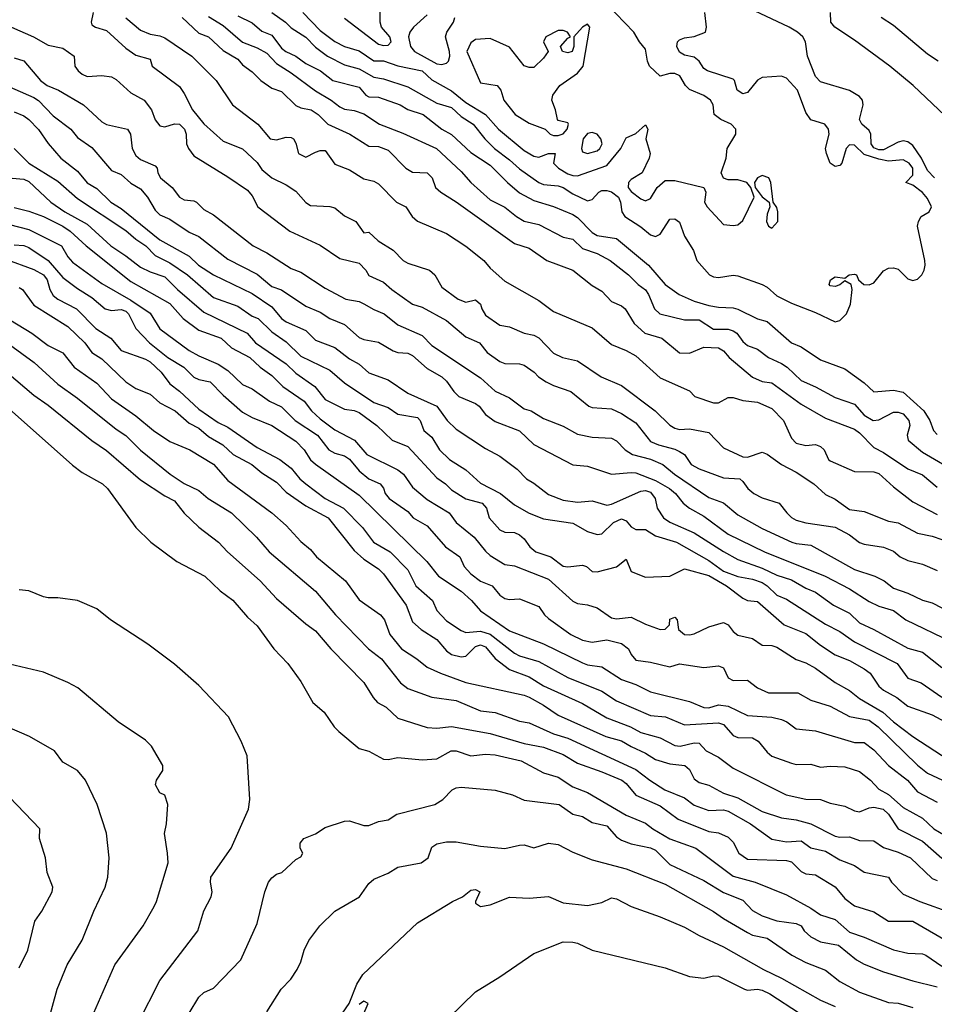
# Model space of a CAD drawing. Header units: metres. Extents: x -46681 to -43747, y -240911 to -237677.
# Tile 504 of 656: x -46287 to -46193, y -239251 to -239149. Entities that reach past the tile are written whole.
import ezdxf

# ---------------------------------------------------------------- set-up
doc = ezdxf.new("R2010")
doc.units = ezdxf.units.M
doc.layers.add('CONTOUR_INDEX', color=1, linetype='Continuous')
doc.layers.add('CONTOUR_INTER', color=3, linetype='Continuous')

msp = doc.modelspace()

# ---------------------------------------------------------------- linework, layer by layer
at = {"layer": 'CONTOUR_INDEX'}
for points, elevation in [([(-46257.89, -239148.52), (-46256.1, -239150.38), (-46254.6, -239151.51), (-46253.6, -239152.02), (-46252.1, -239152.47), (-46250.6, -239153.47), (-46249.6, -239153.5), (-46248.1, -239154), (-46245.6, -239154.52), (-46244.6, -239155.43), (-46242.6, -239156.57), (-46241.1, -239157.76), (-46239.1, -239159.02), (-46237.75, -239160.52), (-46235.1, -239162.71), (-46234.1, -239163.3), (-46233.6, -239163.4), (-46232.6, -239163.02), (-46231.9, -239163.02), (-46232.1, -239164.02), (-46231.58, -239164.52), (-46230.6, -239165.1), (-46230.1, -239165.3), (-46229.6, -239165.31), (-46226.6, -239164.27), (-46225.14, -239162.52), (-46224.6, -239161.41), (-46223.6, -239160.95), (-46222.6, -239160.09), (-46222.39, -239160.52), (-46222.58, -239161.52), (-46222.12, -239163.02), (-46222.24, -239163.52), (-46222.95, -239165.02), (-46224.1, -239165.7), (-46224.37, -239166.02), (-46224.39, -239166.52), (-46224.1, -239166.95), (-46223.1, -239167.68), (-46222.6, -239167.88), (-46222.1, -239167.65), (-46221.42, -239166.52), (-46220.6, -239165.79), (-46219.6, -239165.79), (-46216.6, -239166.51), (-46216.39, -239167.02), (-46216.53, -239168.02), (-46216.28, -239168.52), (-46214.6, -239170.34), (-46213.6, -239170.43), (-46213.1, -239170.35), (-46212.6, -239169.92), (-46211.43, -239167.52), (-46211.78, -239166.52), (-46212.18, -239166.02), (-46213.1, -239165.72), (-46214.1, -239165.73), (-46214.6, -239165.57), (-46214.82, -239165.02), (-46214.32, -239163.52), (-46214.22, -239162.52), (-46213.31, -239161.02), (-46213.33, -239160.52), (-46213.8, -239160.02), (-46214.87, -239159.52), (-46215.55, -239159.02), (-46215.66, -239158.02), (-46215.91, -239157.52), (-46216.6, -239157.07), (-46218.1, -239156.42), (-46218.49, -239156.02), (-46219.09, -239155.02), (-46219.6, -239154.8), (-46220.1, -239154.78), (-46221.1, -239155.05), (-46222.21, -239154.02), (-46222.41, -239153.52), (-46222.6, -239152.3), (-46223.23, -239151.52), (-46223.82, -239150.52), (-46226.6, -239147.65)], 85), ([(-46276.1, -239149.07), (-46274.6, -239150.33), (-46273.6, -239150.74), (-46272.6, -239150.92), (-46272.1, -239151.13), (-46269.31, -239153.02), (-46266.8, -239155.52), (-46265.15, -239158.02), (-46262.53, -239160.02), (-46261.24, -239161.52), (-46260.6, -239161.63), (-46259.6, -239161.34), (-46259.1, -239161.39), (-46258.86, -239161.52), (-46258.6, -239161.97), (-46258.35, -239163.02), (-46257.6, -239163.41), (-46256.6, -239162.89), (-46256.1, -239162.72), (-46255.6, -239162.73), (-46254.6, -239164.13), (-46253.1, -239164.71), (-46251.6, -239165.63), (-46250.6, -239165.87), (-46250.1, -239166.16), (-46248.24, -239168.02), (-46247.3, -239168.52), (-46246.63, -239169.52), (-46246.1, -239170), (-46243.1, -239171.25), (-46241.1, -239172.57), (-46239.25, -239174.02), (-46238.6, -239174.82), (-46237.1, -239176.15), (-46233.6, -239178.17), (-46232.1, -239179.28), (-46228.1, -239180.98), (-46226.1, -239182.68), (-46224.6, -239183.29), (-46223.6, -239183.85), (-46221.1, -239186.13), (-46218.1, -239187.44), (-46217.54, -239188.02), (-46215.6, -239188.67), (-46215.1, -239188.69), (-46214.1, -239188.15), (-46213.6, -239188.13), (-46212.6, -239188.45), (-46211.1, -239188.63), (-46209.6, -239189.26), (-46208.42, -239190.52), (-46207.6, -239192.31), (-46207.1, -239192.85), (-46206.1, -239193.09), (-46205.1, -239192.98), (-46204.6, -239193.19), (-46204.21, -239193.52), (-46203.78, -239194.52), (-46203.6, -239194.66), (-46201.1, -239195.75), (-46199.1, -239195.79), (-46198.6, -239195.96), (-46197.1, -239197.34), (-46195.1, -239198.88), (-46192.6, -239200.17)], 90), ([(-46287.6, -239158.73), (-46286.6, -239159.16), (-46286.09, -239159.52), (-46285.1, -239160.57), (-46284.1, -239162.01), (-46282.81, -239163.52), (-46281.1, -239164.83), (-46280.1, -239166.06), (-46279.1, -239166.63), (-46277.67, -239168.02), (-46276.6, -239168.7), (-46272.6, -239171.9), (-46269.6, -239173.6), (-46268.62, -239174.52), (-46267.09, -239175.52), (-46263.1, -239177.45), (-46261.1, -239178.8), (-46260.1, -239180), (-46259.6, -239180.34), (-46257.6, -239181.23), (-46256.6, -239182.23), (-46254.6, -239183), (-46253.1, -239184.15), (-46252.1, -239184.69), (-46251.1, -239185.6), (-46249.1, -239186.33), (-46247.1, -239187.68), (-46244.1, -239189.02), (-46243.03, -239190.52), (-46242.1, -239191.39), (-46239.1, -239193.38), (-46237.6, -239194.19), (-46235.82, -239195.52), (-46234.87, -239196.52), (-46234.1, -239196.97), (-46232.6, -239198.13), (-46231.1, -239198.72), (-46229.6, -239198.91), (-46228.1, -239198.76), (-46226.6, -239199.23), (-46226.1, -239199.12), (-46223.1, -239197.77), (-46222.6, -239197.72), (-46222.1, -239197.88), (-46221.61, -239198.52), (-46221.4, -239199.52), (-46220.78, -239200.52), (-46220.1, -239200.97), (-46217.6, -239202.07), (-46214.6, -239203.98), (-46213.1, -239204.8), (-46210.6, -239205.72), (-46209.1, -239206.43), (-46207.6, -239206.92), (-46206.1, -239207.77), (-46205.1, -239208.17), (-46203.26, -239209.52), (-46201.6, -239210.33), (-46200.6, -239211.33), (-46199.1, -239212), (-46195.6, -239213.92), (-46194.1, -239214.36), (-46192.1, -239215.94)], 95), ([(-46210.6, -239165.28), (-46211.09, -239165.52), (-46211.39, -239166.02), (-46211.31, -239166.52), (-46210.6, -239167.49), (-46209.87, -239168.02), (-46209.82, -239168.52), (-46210.1, -239169.27), (-46210.16, -239170.02), (-46209.96, -239170.52), (-46209.6, -239170.72), (-46209, -239170.02), (-46208.99, -239169.02), (-46209.1, -239168.57), (-46209.49, -239168.02), (-46209.72, -239166.02), (-46209.93, -239165.52), (-46210.6, -239165.28)], 85), ([(-46287.6, -239172.44), (-46286.6, -239172.48), (-46286.1, -239172.7), (-46284.12, -239174.02), (-46282.6, -239175.77), (-46281.1, -239176.91), (-46279.6, -239177.84), (-46278.23, -239179.02), (-46277.6, -239179.18), (-46276.6, -239179.09), (-46276.1, -239179.25), (-46275.83, -239179.52), (-46275.1, -239181.05), (-46273.69, -239182.52), (-46271.8, -239184.02), (-46270.15, -239185.02), (-46269.1, -239186.05), (-46268.6, -239186.29), (-46267.43, -239186.52), (-46266.1, -239187.91), (-46264.1, -239189.64), (-46263.1, -239190.2), (-46261.1, -239191.02), (-46258.6, -239192.63), (-46257.76, -239193.52), (-46257.1, -239194.56), (-46256.6, -239195), (-46252.1, -239198.19), (-46245.14, -239205.02), (-46243.93, -239206.52), (-46241.6, -239208.08), (-46240.54, -239209.02), (-46239.6, -239210.09), (-46236.6, -239212.15), (-46233.1, -239213.48), (-46229.1, -239215.46), (-46228.6, -239215.65), (-46227.1, -239215.86), (-46225.1, -239217.17), (-46223.6, -239217.69), (-46222.1, -239218.42), (-46218.1, -239219.42), (-46216.6, -239220.06), (-46216.1, -239220.07), (-46215.1, -239219.78), (-46214.1, -239219.89), (-46212.1, -239220.88), (-46209.6, -239221.05), (-46208.6, -239221.28), (-46208.05, -239221.52), (-46207.1, -239222.23), (-46205.1, -239222.45), (-46201.1, -239223.65), (-46200.1, -239223.65), (-46199.1, -239224.39), (-46197.59, -239226.02), (-46195.64, -239227.52), (-46194.6, -239228.74), (-46192.6, -239229.78)], 100), ([(-46288.36, -239185.52), (-46285.6, -239187.91), (-46284.1, -239188.94), (-46279.6, -239192.56), (-46278.1, -239193.58), (-46274.6, -239196.62), (-46272.1, -239198.25), (-46271.1, -239198.77), (-46270.1, -239200.04), (-46268.6, -239201.48), (-46266.57, -239203.02), (-46265.64, -239204.02), (-46262.27, -239207.02), (-46260.6, -239208.83), (-46257.6, -239211.43), (-46256.6, -239212.14), (-46255.02, -239214.02), (-46251.6, -239217.46), (-46250.64, -239219.02), (-46250.19, -239219.52), (-46249.31, -239220.02), (-46248.1, -239221.14), (-46245.1, -239222.09), (-46244.1, -239222.16), (-46242.6, -239221.99), (-46238.6, -239222.73), (-46235.1, -239223.75), (-46233.1, -239224.14), (-46231.1, -239224.88), (-46229.6, -239225.79), (-46227.1, -239226.65), (-46225.06, -239227.52), (-46224.6, -239227.85), (-46223.6, -239229.06), (-46221.1, -239230.17), (-46219.27, -239231.52), (-46216.1, -239232.79), (-46215.1, -239232.95), (-46214.1, -239233.39), (-46213.6, -239233.91), (-46213.02, -239235.02), (-46212.1, -239235.64), (-46208.1, -239235.79), (-46207.6, -239235.93), (-46206.6, -239236.93), (-46206.1, -239237.16), (-46205.1, -239237.28), (-46203.1, -239238.51), (-46202.1, -239239.71), (-46201.1, -239240.47), (-46199.1, -239241.08), (-46197.6, -239242.05), (-46195.08, -239242.02), (-46191.66, -239244.02)], 105), ([(-46279.65, -239252.02), (-46277.24, -239246.52), (-46274.32, -239242.52), (-46273.2, -239240.52), (-46272.96, -239240.02), (-46271.77, -239236.02), (-46271.81, -239235.02), (-46272.15, -239233.02), (-46271.94, -239232.02), (-46271.78, -239230.02), (-46272.1, -239229.07), (-46272.6, -239228.84), (-46273.07, -239228.02), (-46272.95, -239227.52), (-46272.32, -239226.52), (-46272.31, -239226.02), (-46273.48, -239224.02), (-46274.1, -239223.4), (-46276.91, -239221.52), (-46281.05, -239218.02), (-46282.1, -239217.46), (-46284.6, -239216.41), (-46288.1, -239215.58)], 105), ([(-46242.89, -239252.02), (-46240.1, -239249.32), (-46237.6, -239247.78), (-46234.1, -239245.37), (-46231.1, -239244.17), (-46230.1, -239244.18), (-46229.6, -239244.31), (-46228.1, -239245.03), (-46220.6, -239246.83), (-46218.1, -239247.73), (-46216.6, -239247.91), (-46215.6, -239247.67), (-46215.1, -239247.69), (-46212.41, -239249.02), (-46212.1, -239249.12), (-46211.1, -239249.03), (-46210.6, -239249.13), (-46209.82, -239249.52), (-46206.76, -239251.52)], 110)]:
    msp.add_lwpolyline(points, dxfattribs=dict(at, elevation=elevation))
at = {"layer": 'CONTOUR_INTER'}
for points, elevation in [([(-46253.6, -239149.09), (-46250.1, -239151.76), (-46249.6, -239151.92), (-46249.1, -239151.86), (-46248.81, -239151.52), (-46248.95, -239151.02), (-46249.81, -239150.02), (-46249.94, -239149.52), (-46249.94, -239148.02)], 84), ([(-46192.88, -239165.52), (-46193.6, -239164.78), (-46194.19, -239163.52), (-46195.1, -239162.2), (-46195.6, -239161.82), (-46196.1, -239161.73), (-46196.6, -239161.87), (-46198.1, -239162.65), (-46198.6, -239162.65), (-46199.1, -239162.43), (-46199.39, -239162.02), (-46199.42, -239161.02), (-46199.6, -239160.65), (-46200.35, -239160.02), (-46200.6, -239159.52), (-46200.21, -239158.02), (-46200.27, -239157.52), (-46200.6, -239157.15), (-46201.6, -239156.53), (-46204.6, -239155.64), (-46205.1, -239155.1), (-46205.93, -239153.02), (-46206.13, -239151.52), (-46206.41, -239151.02), (-46206.96, -239150.52), (-46207.83, -239150.02), (-46213.14, -239147.52)], 87), ([(-46279.47, -239148.52), (-46279.7, -239149.52), (-46279.6, -239149.77), (-46279.23, -239150.02), (-46278.1, -239150.38), (-46276.1, -239152.19), (-46275.1, -239152.89), (-46273.6, -239153.33), (-46273.4, -239154.02), (-46270.6, -239156.12), (-46270.1, -239156.84), (-46269.26, -239158.52), (-46268.1, -239159.98), (-46266.1, -239161.75), (-46264.1, -239162.54), (-46262.6, -239163.96), (-46262.1, -239164.68), (-46261.08, -239165.52), (-46259.6, -239166.24), (-46258.6, -239166.89), (-46257.6, -239168.08), (-46257.1, -239168.39), (-46255.1, -239168.48), (-46254.6, -239168.63), (-46253.6, -239169.43), (-46252.44, -239170.02), (-46251.6, -239171.18), (-46251.1, -239171.13), (-46250.15, -239172.02), (-46248.6, -239172.96), (-46247.57, -239174.02), (-46247.1, -239174.32), (-46244.84, -239175.02), (-46244.3, -239175.52), (-46243.6, -239176.78), (-46241.9, -239178.02), (-46241.1, -239178.32), (-46240.1, -239178.1), (-46239.61, -239178.52), (-46239.48, -239179.02), (-46239.1, -239179.66), (-46237.6, -239180.68), (-46236.6, -239180.87), (-46235.1, -239181.53), (-46234.1, -239181.73), (-46233.6, -239181.98), (-46232.1, -239183.58), (-46231.16, -239184.02), (-46229.6, -239184.38), (-46227.19, -239186.02), (-46225.1, -239186.9), (-46221.63, -239189.52), (-46220.1, -239190.98), (-46219.6, -239191.31), (-46219.1, -239191.43), (-46218.1, -239191.36), (-46216.1, -239191.73), (-46214.6, -239193.32), (-46212.6, -239194.23), (-46212.1, -239194.27), (-46210.6, -239193.77), (-46210.1, -239193.98), (-46208.6, -239195.05), (-46207.1, -239195.81), (-46205.27, -239197.02), (-46204.1, -239198.13), (-46203.1, -239198.6), (-46201.6, -239199.66), (-46200.1, -239199.87), (-46197.6, -239200.87), (-46196.6, -239201.03), (-46194.6, -239202.1), (-46193.1, -239202.42), (-46191.1, -239203.09)], 91), ([(-46270.32, -239149.02), (-46268.6, -239150.64), (-46267.6, -239151.03), (-46266.1, -239152.41), (-46264.6, -239153.33), (-46264.1, -239153.9), (-46263.1, -239154.61), (-46262.21, -239155.52), (-46261.1, -239156.29), (-46260.1, -239156.65), (-46258.6, -239158.09), (-46258.1, -239158.32), (-46257.03, -239158.52), (-46256.32, -239159.02), (-46255.31, -239160.02), (-46253.05, -239161.02), (-46251.1, -239162.26), (-46250.1, -239162.31), (-46249.1, -239162.67), (-46247.28, -239164.52), (-46246.6, -239164.95), (-46245.1, -239165.03), (-46244.57, -239165.52), (-46244.25, -239166.52), (-46243.69, -239167.02), (-46242.1, -239167.99), (-46236.1, -239172.29), (-46234.6, -239172.77), (-46232.77, -239174.02), (-46230.09, -239175.02), (-46228.1, -239176.6), (-46227.1, -239177.19), (-46226.1, -239178.24), (-46225.1, -239178.7), (-46224.72, -239179.02), (-46223.79, -239180.52), (-46222.69, -239181.52), (-46220.94, -239182.02), (-46219.1, -239183.53), (-46218.1, -239183.59), (-46216.6, -239182.97), (-46215.1, -239183.04), (-46214.6, -239183.33), (-46214.01, -239184.02), (-46211.6, -239186.06), (-46210.6, -239186.48), (-46209.6, -239186.64), (-46206.6, -239188.81), (-46204.1, -239190.27), (-46201.1, -239191.41), (-46200.6, -239191.76), (-46199.1, -239193.29), (-46198.1, -239193.79), (-46195.6, -239195.48), (-46194.1, -239196.08), (-46192.6, -239197.36)], 89), ([(-46267.6, -239148.94), (-46266.1, -239149.84), (-46264.1, -239151.57), (-46262.6, -239152.15), (-46261.6, -239152.7), (-46260.6, -239153.75), (-46259.1, -239154.72), (-46256.6, -239156.59), (-46254.96, -239157.52), (-46254.1, -239158.21), (-46253.6, -239158.47), (-46252.6, -239158.61), (-46251.6, -239158.95), (-46250, -239160.02), (-46247.6, -239160.94), (-46244.12, -239162.52), (-46241.6, -239164.89), (-46240.61, -239166.02), (-46238.6, -239167.81), (-46237.1, -239168.56), (-46235.89, -239169.52), (-46235.1, -239169.99), (-46233.6, -239170.34), (-46231.1, -239171.62), (-46230.1, -239171.84), (-46229.1, -239172.8), (-46227.6, -239173.31), (-46226.25, -239174.02), (-46224.38, -239175.52), (-46223.37, -239176.52), (-46222.6, -239177.06), (-46222.29, -239177.52), (-46221.7, -239179.02), (-46221.14, -239179.52), (-46218.6, -239180.15), (-46217.1, -239180.15), (-46215.6, -239181.09), (-46214.1, -239181.1), (-46213.6, -239181.26), (-46213.22, -239181.52), (-46212.6, -239182.37), (-46212.1, -239182.78), (-46211.1, -239183.18), (-46209.97, -239184.02), (-46208.6, -239184.65), (-46208.04, -239185.02), (-46206.6, -239186.4), (-46205.1, -239187.04), (-46203.1, -239188.13), (-46201.1, -239188.84), (-46200.1, -239189.94), (-46199.19, -239190.52), (-46198.6, -239190.45), (-46197.1, -239189.66), (-46196.6, -239189.64), (-46196.1, -239189.82), (-46195.52, -239190.52), (-46195.42, -239191.02), (-46195.68, -239192.02), (-46195.56, -239192.52), (-46194.1, -239193.75), (-46190.21, -239196.02)], 88), ([(-46264.6, -239148.84), (-46263.1, -239149.57), (-46262.1, -239150.42), (-46261.1, -239150.83), (-46260.1, -239152.19), (-46259.63, -239152.52), (-46258.6, -239153.02), (-46257.6, -239153.77), (-46256.06, -239154.52), (-46254.82, -239155.52), (-46252.1, -239156.18), (-46251.39, -239157.02), (-46251.1, -239157.19), (-46250.1, -239157.21), (-46247.88, -239158.02), (-46247.1, -239158.49), (-46245.5, -239159.02), (-46243.6, -239160.52), (-46242.6, -239161.06), (-46240.6, -239162.92), (-46238.6, -239164.22), (-46236.82, -239166.02), (-46235.6, -239167.08), (-46234.1, -239167.87), (-46232.1, -239168.49), (-46230.1, -239169.29), (-46229.6, -239169.61), (-46228.1, -239171.15), (-46227.6, -239171.45), (-46225.6, -239171.78), (-46222.3, -239174.52), (-46220.6, -239176.5), (-46219.14, -239177.52), (-46217.6, -239178.23), (-46216.1, -239178.66), (-46215.1, -239178.85), (-46213.6, -239178.9), (-46213.1, -239179.05), (-46211.1, -239180.05), (-46210.1, -239180.32), (-46207.6, -239182.51), (-46206.6, -239182.91), (-46204.6, -239184.27), (-46202.1, -239185.17), (-46200.1, -239186.63), (-46199.1, -239187.56), (-46197.1, -239187.37), (-46196.1, -239187.58), (-46193.97, -239189.52), (-46193.35, -239190.52), (-46192.97, -239191.52), (-46192.6, -239191.96)], 87), ([(-46261.1, -239148.52), (-46259.68, -239149.52), (-46259.1, -239150.1), (-46257.6, -239151.04), (-46256.6, -239152.08), (-46255.36, -239153.02), (-46253.6, -239153.89), (-46252.1, -239154.32), (-46250.6, -239155.18), (-46249.6, -239155.33), (-46247.1, -239156.17), (-46244.1, -239157.84), (-46242.6, -239158.3), (-46241.6, -239159.2), (-46240.35, -239160.02), (-46239.17, -239161.52), (-46238.16, -239162.52), (-46236.6, -239163.68), (-46235.6, -239164.61), (-46233.6, -239166.01), (-46233.1, -239166.21), (-46231.6, -239166.34), (-46231.1, -239166.51), (-46230.1, -239167.18), (-46228.6, -239167.89), (-46228.1, -239167.77), (-46227.42, -239167.02), (-46227.1, -239166.84), (-46226.6, -239166.83), (-46226.1, -239166.98), (-46225.41, -239167.52), (-46225.18, -239168.02), (-46225.04, -239169.02), (-46224.76, -239169.52), (-46223.1, -239170.58), (-46222.1, -239171.4), (-46221.6, -239171.56), (-46221.1, -239171.31), (-46220.1, -239169.79), (-46219.6, -239169.74), (-46219.1, -239170.09), (-46218.59, -239171.52), (-46217.69, -239173.02), (-46217.34, -239174.02), (-46216.04, -239175.52), (-46215.6, -239175.73), (-46215.1, -239175.79), (-46213.6, -239175.56), (-46213.1, -239175.62), (-46210.6, -239176.49), (-46210.1, -239176.78), (-46209.1, -239177.69), (-46207.6, -239178.44), (-46205.1, -239179.39), (-46203.1, -239180.34), (-46202.6, -239180.21), (-46201.94, -239179.52), (-46201.5, -239178.52), (-46201.35, -239177.02), (-46201.43, -239176.52), (-46202.1, -239176.13), (-46202.6, -239176.54), (-46203.1, -239176.7), (-46203.6, -239176.65), (-46203.72, -239176.52), (-46203.58, -239176.02), (-46203.1, -239175.72), (-46202.1, -239175.87), (-46201.65, -239175.52), (-46201.1, -239175.44), (-46200.89, -239175.52), (-46200.69, -239176.02), (-46200.15, -239176.52), (-46199.6, -239176.53), (-46199.1, -239176.34), (-46198.1, -239175.11), (-46197.6, -239174.83), (-46197.1, -239174.79), (-46196.6, -239174.94), (-46195.6, -239175.94), (-46195.1, -239176.1), (-46194.6, -239175.97), (-46194.16, -239175.52), (-46193.94, -239175.02), (-46193.82, -239174.52), (-46193.86, -239174.02), (-46194.6, -239170.52), (-46194.51, -239170.02), (-46194.22, -239169.52), (-46193.41, -239169.02), (-46193.19, -239168.52), (-46193.6, -239167.65), (-46194.1, -239167.04), (-46195.1, -239166.3), (-46195.8, -239166.02), (-46195.1, -239165.26), (-46195.1, -239164.52), (-46195.47, -239164.02), (-46196.1, -239163.66), (-46197.6, -239163.81), (-46198.6, -239163.62), (-46200.1, -239163.13), (-46201.1, -239162.16), (-46201.6, -239162.14), (-46201.96, -239162.52), (-46202.42, -239164.02), (-46202.6, -239164.26), (-46203.1, -239164.36), (-46203.61, -239164.02), (-46203.99, -239163.02), (-46204.07, -239162.52), (-46203.72, -239161.02), (-46203.79, -239160.52), (-46204.16, -239160.02), (-46205.6, -239159.56), (-46206.1, -239158.79), (-46206.97, -239156.52), (-46208.1, -239155.27), (-46208.6, -239155.06), (-46210.6, -239155.19), (-46211.1, -239155.47), (-46212.1, -239156.73), (-46212.6, -239156.87), (-46213.17, -239156.52), (-46213.45, -239155.52), (-46213.6, -239155.37), (-46216.23, -239154.52), (-46216.6, -239154.28), (-46217.1, -239153.52), (-46217.6, -239153.1), (-46218.6, -239152.91), (-46219.1, -239152.58), (-46219.4, -239152.02), (-46219.33, -239151.52), (-46219.1, -239151.32), (-46218.6, -239151.12), (-46217.6, -239150.98), (-46216.44, -239150.52), (-46216.35, -239150.02), (-46216.52, -239148.52)], 86), ([(-46245.1, -239148.75), (-46246.5, -239150.02), (-46246.89, -239150.52), (-46247.03, -239151.02), (-46246.8, -239152.02), (-46246.39, -239152.52), (-46244.1, -239153.78), (-46243.6, -239153.87), (-46243.1, -239153.71), (-46242.91, -239153.52), (-46242.77, -239153.02), (-46242.78, -239152.52), (-46243.21, -239151.02), (-46243.06, -239150.52), (-46242.39, -239149.52), (-46242.25, -239149.02)], 84), ([(-46191.1, -239159.78), (-46195.06, -239156.02), (-46197.45, -239154.02), (-46201.1, -239151.36), (-46203.14, -239150.02), (-46203.53, -239149.52), (-46203.56, -239148.52)], 88), ([(-46192.47, -239153.52), (-46193.6, -239152.81), (-46197.1, -239149.84), (-46198.37, -239149.02)], 89), ([(-46287.88, -239150.02), (-46285.63, -239151.02), (-46284.1, -239151.89), (-46282.6, -239152.18), (-46281.43, -239153.02), (-46281.35, -239154.02), (-46281.02, -239154.52), (-46280.6, -239154.86), (-46280.1, -239155.1), (-46278.6, -239154.98), (-46277.6, -239155.12), (-46277.1, -239155.4), (-46275.6, -239156.77), (-46274.24, -239157.52), (-46273.46, -239158.52), (-46273.1, -239159.55), (-46272.6, -239160.19), (-46272.1, -239160.27), (-46271.1, -239159.97), (-46270.58, -239160.02), (-46270.06, -239160.52), (-46269.91, -239161.02), (-46269.88, -239162.02), (-46269.68, -239162.52), (-46269.1, -239163.27), (-46265.6, -239165.42), (-46263.6, -239166.8), (-46263.1, -239167.39), (-46262.53, -239168.52), (-46259.23, -239171.02), (-46256.1, -239172.47), (-46254.1, -239173.82), (-46252.1, -239174.31), (-46251.39, -239175.02), (-46251.1, -239175.58), (-46249.6, -239176.25), (-46248.72, -239177.02), (-46246.61, -239178.52), (-46245.6, -239178.84), (-46243.1, -239180.22), (-46241.1, -239181.91), (-46239.69, -239182.52), (-46238.93, -239183.52), (-46237.6, -239184.44), (-46237.1, -239184.63), (-46235.6, -239184.67), (-46235.1, -239184.81), (-46234.08, -239185.52), (-46233.63, -239186.02), (-46232.83, -239186.52), (-46232.1, -239186.9), (-46230.3, -239187.52), (-46228.45, -239189.02), (-46228.1, -239189.15), (-46226.1, -239189.32), (-46225.1, -239189.77), (-46223.6, -239190.76), (-46222.1, -239192.65), (-46221.27, -239193.02), (-46219.6, -239193.45), (-46219.1, -239193.7), (-46218.59, -239194.02), (-46217.92, -239195.02), (-46217.1, -239195.49), (-46214.6, -239196.4), (-46212.92, -239196.52), (-46212.6, -239196.77), (-46212.09, -239197.52), (-46211.47, -239198.02), (-46210.6, -239198.48), (-46208.87, -239199.02), (-46208.08, -239200.02), (-46207.6, -239200.49), (-46207.1, -239200.77), (-46206.1, -239201.05), (-46203.1, -239201.5), (-46201.6, -239202.28), (-46200.6, -239203.06), (-46200.1, -239203.25), (-46198.1, -239203.54), (-46197.1, -239203.96), (-46196.4, -239204.52), (-46195.6, -239204.92), (-46194.1, -239205.29), (-46192.6, -239205.95)], 92), ([(-46229.1, -239150.01), (-46229.98, -239151.02), (-46229.98, -239152.02), (-46230.16, -239152.52), (-46230.6, -239152.66), (-46231.17, -239152.52), (-46231.38, -239152.02), (-46230.6, -239151.16), (-46230.33, -239151.02), (-46230.63, -239150.52), (-46231.1, -239150.36), (-46231.6, -239150.36), (-46232.87, -239151.02), (-46233.12, -239151.52), (-46232.64, -239152.52), (-46233.1, -239153.22), (-46234.1, -239154.16), (-46234.6, -239154.18), (-46235.1, -239154.01), (-46236.6, -239152.09), (-46238.6, -239151.2), (-46240.1, -239151.3), (-46240.6, -239151.63), (-46241.01, -239152.52), (-46239.6, -239155.76), (-46237.87, -239156.02), (-46237.51, -239156.52), (-46237.2, -239157.52), (-46236.02, -239159.02), (-46234.6, -239159.91), (-46232.96, -239160.52), (-46232.43, -239161.02), (-46232.1, -239161.17), (-46231.6, -239161.16), (-46231.1, -239161), (-46230.68, -239160.52), (-46230.53, -239160.02), (-46230.6, -239159.87), (-46231.6, -239159.64), (-46231.68, -239159.52), (-46231.87, -239158.52), (-46232.26, -239157.52), (-46232.16, -239157.02), (-46231.44, -239156.02), (-46229.6, -239154.74), (-46229.04, -239154.02), (-46228.36, -239150.02), (-46228.6, -239149.72), (-46229.1, -239150.01)], 84), ([(-46287.6, -239153.18), (-46286.6, -239153.49), (-46284.9, -239155.52), (-46284.2, -239156.02), (-46283.06, -239156.52), (-46280.48, -239158.02), (-46278.6, -239159.78), (-46278.1, -239160.03), (-46275.96, -239160.52), (-46275.63, -239161.02), (-46275.47, -239162.52), (-46275.1, -239163.22), (-46274.6, -239163.63), (-46273.1, -239164.29), (-46272.9, -239164.52), (-46272.81, -239165.02), (-46272.54, -239165.52), (-46271.36, -239166.52), (-46270.6, -239167.53), (-46270.1, -239167.8), (-46269.1, -239167.88), (-46268.84, -239168.02), (-46268.1, -239168.79), (-46267.1, -239169.32), (-46263.02, -239172.52), (-46261.6, -239173.25), (-46259.1, -239174.87), (-46258.1, -239175.23), (-46255.6, -239176.9), (-46253.47, -239178.02), (-46252.1, -239178.27), (-46251.6, -239178.48), (-46250.6, -239179.08), (-46249.53, -239179.52), (-46248.1, -239180.66), (-46245.6, -239181.77), (-46244.6, -239182.8), (-46239.6, -239186.12), (-46238.1, -239187.5), (-46236.6, -239188.17), (-46235.1, -239189.29), (-46234.38, -239189.52), (-46233.1, -239190.29), (-46231.1, -239191.08), (-46229.6, -239191.91), (-46228.1, -239192.23), (-46226.1, -239192.34), (-46225.6, -239192.59), (-46224.72, -239193.52), (-46223.96, -239194.02), (-46222.1, -239194.47), (-46220.83, -239195.02), (-46219.62, -239196.02), (-46216.1, -239198.43), (-46214.6, -239198.99), (-46213.1, -239200.2), (-46210.6, -239201.63), (-46207.55, -239203.02), (-46207.1, -239203.18), (-46205.6, -239203.33), (-46201.1, -239205.85), (-46199.02, -239206.52), (-46198.04, -239207.02), (-46197.1, -239207.75), (-46195.6, -239208.29), (-46194.1, -239209), (-46193.1, -239209.28), (-46192.1, -239209.77)], 93), ([(-46292.6, -239154.2), (-46285.6, -239157.27), (-46285.1, -239157.58), (-46283.6, -239159.14), (-46281.79, -239160.52), (-46281.1, -239161.37), (-46279.6, -239162.41), (-46277.6, -239164.79), (-46276.6, -239165.2), (-46275.6, -239166.07), (-46274.6, -239166.66), (-46273.87, -239167.52), (-46273.1, -239168.86), (-46272.6, -239169.33), (-46271.6, -239169.78), (-46269.6, -239171.11), (-46268.6, -239171.58), (-46265.6, -239173.9), (-46262.6, -239175.44), (-46261.1, -239176.72), (-46260.1, -239177.07), (-46257.6, -239178.74), (-46256.1, -239179.36), (-46255.1, -239180.02), (-46253.6, -239180.64), (-46252.1, -239181.97), (-46251.6, -239182.17), (-46250.1, -239182.43), (-46248.6, -239183.35), (-46248.1, -239183.51), (-46247.1, -239183.59), (-46246.6, -239183.83), (-46245.1, -239185.15), (-46243.6, -239186.02), (-46243.1, -239186.45), (-46242.36, -239187.52), (-46241.83, -239188.02), (-46240.1, -239188.76), (-46239.74, -239189.02), (-46239.1, -239189.89), (-46238.1, -239190.61), (-46235.6, -239191.56), (-46234.1, -239192.96), (-46230.1, -239195.07), (-46228.6, -239195.21), (-46226.1, -239196.03), (-46224.1, -239195.84), (-46223.6, -239195.9), (-46221.6, -239196.69), (-46220.13, -239197.52), (-46219.54, -239198.02), (-46218.74, -239199.02), (-46218.1, -239199.52), (-46216.6, -239200.34), (-46214.1, -239202.2), (-46210.38, -239204.02), (-46204.13, -239206.52), (-46201.6, -239207.83), (-46199.6, -239209.14), (-46198.6, -239209.62), (-46197.1, -239210.06), (-46195.81, -239211.02), (-46191.1, -239213.29)], 94), ([(-46228.6, -239160.98), (-46229.03, -239161.52), (-46229.22, -239162.52), (-46229.1, -239162.84), (-46228.6, -239163.04), (-46227.6, -239162.75), (-46227.32, -239162.52), (-46227.09, -239162.02), (-46227.21, -239161.52), (-46227.6, -239161.05), (-46228.1, -239160.85), (-46228.6, -239160.98)], 84), ([(-46287.6, -239162.52), (-46286.1, -239164.01), (-46283.1, -239165.86), (-46281.1, -239167.67), (-46276.1, -239170.95), (-46275.1, -239171.83), (-46274.05, -239172.52), (-46273.09, -239173.52), (-46271.6, -239174.26), (-46269.76, -239175.52), (-46267.1, -239177.83), (-46264.6, -239178.75), (-46263.1, -239179.76), (-46262.5, -239180.02), (-46261.1, -239181.38), (-46259.6, -239182.4), (-46258.1, -239183.88), (-46255.1, -239185.31), (-46253.6, -239186.63), (-46250.6, -239188.66), (-46249.1, -239189.17), (-46248.1, -239189.87), (-46246.1, -239190.2), (-46245.83, -239190.52), (-46245.42, -239191.52), (-46244.6, -239192.23), (-46243.83, -239193.52), (-46242.81, -239194.52), (-46241.1, -239195.58), (-46239.6, -239196.95), (-46237.55, -239198.02), (-46236.1, -239199.18), (-46234.6, -239200.03), (-46233.1, -239200.61), (-46230.1, -239201.08), (-46228.6, -239201.93), (-46227.6, -239202.25), (-46227.1, -239202.17), (-46225.9, -239201.02), (-46225.1, -239200.64), (-46224.6, -239200.83), (-46224.1, -239201.44), (-46223.6, -239201.72), (-46222.6, -239201.72), (-46221.6, -239202.36), (-46219.42, -239203.02), (-46216.1, -239204.92), (-46214.6, -239206.01), (-46213.1, -239206.55), (-46211.6, -239206.84), (-46210.6, -239207.19), (-46210.08, -239207.52), (-46209.1, -239208.48), (-46208.1, -239208.89), (-46204.1, -239211.47), (-46202.6, -239212.21), (-46201.1, -239213.27), (-46196.7, -239215.52), (-46195.6, -239217.02), (-46194.22, -239217.52), (-46192.1, -239218.98)], 96), ([(-46288.6, -239165.51), (-46286.6, -239165.68), (-46286.1, -239165.92), (-46283.83, -239168.02), (-46282.4, -239169.02), (-46280.1, -239170.31), (-46277.67, -239172.52), (-46276.1, -239173.54), (-46274.6, -239174.71), (-46273.6, -239175.21), (-46272.1, -239175.72), (-46270.8, -239177.02), (-46268.1, -239179.35), (-46263.61, -239181.52), (-46262.78, -239182.52), (-46259.6, -239184.66), (-46258.6, -239185.62), (-46256.67, -239187.02), (-46255.6, -239188.36), (-46253.6, -239189.34), (-46252.6, -239189.48), (-46252.1, -239189.67), (-46250.29, -239191.02), (-46248.68, -239192.52), (-46247.1, -239193.19), (-46244.1, -239196.4), (-46243.19, -239197.02), (-46242.6, -239197.65), (-46241.1, -239198.57), (-46239.42, -239199.02), (-46238.99, -239199.52), (-46238.71, -239200.52), (-46237.6, -239201.75), (-46237.1, -239202), (-46236.1, -239202.03), (-46235.6, -239202.28), (-46235.1, -239202.68), (-46234.53, -239203.52), (-46233.92, -239204.02), (-46232.36, -239204.52), (-46231.1, -239205.49), (-46230.6, -239205.57), (-46229.1, -239205.39), (-46228.7, -239205.52), (-46228.1, -239206.06), (-46227.6, -239206.08), (-46225.6, -239205.55), (-46224.6, -239204.76), (-46224.1, -239206.04), (-46222.6, -239206.64), (-46220.1, -239206.51), (-46218.6, -239205.76), (-46216.1, -239206.45), (-46214.29, -239207.52), (-46212.6, -239208.79), (-46212.1, -239209.03), (-46211.1, -239209.14), (-46208.35, -239211.52), (-46206.1, -239212.43), (-46204.6, -239213.62), (-46203.1, -239214.61), (-46201.6, -239215.22), (-46200.1, -239216.05), (-46199.5, -239216.52), (-46198.6, -239217.85), (-46198.1, -239218.27), (-46196.75, -239219.02), (-46195.6, -239219.92), (-46193.1, -239220.81), (-46191.75, -239221.52)], 97), ([(-46287.6, -239168.59), (-46286.1, -239168.95), (-46284.6, -239169.52), (-46282.6, -239170.51), (-46281.85, -239171.02), (-46280.19, -239172.52), (-46275.6, -239176.21), (-46271.6, -239178.47), (-46270.21, -239180.02), (-46268.6, -239181.21), (-46266.3, -239182.02), (-46265.25, -239183.02), (-46263.35, -239184.02), (-46262.27, -239185.02), (-46261.1, -239185.87), (-46259.94, -239187.02), (-46257.74, -239188.52), (-46256.99, -239189.52), (-46256.1, -239190.32), (-46254.6, -239191.46), (-46252.57, -239192.52), (-46251.3, -239194.02), (-46248.1, -239195.57), (-46247.54, -239196.02), (-46246.6, -239197.38), (-46245.1, -239198.65), (-46242.84, -239200.02), (-46242.12, -239201.02), (-46240.25, -239202.52), (-46239.1, -239203.97), (-46238.6, -239204.41), (-46237.1, -239205.34), (-46236.1, -239205.45), (-46232.6, -239206.84), (-46230.1, -239209.1), (-46229.6, -239209.33), (-46228.6, -239209.46), (-46227.6, -239209.77), (-46226.1, -239210.82), (-46225.6, -239210.93), (-46224.1, -239210.75), (-46222.6, -239211.46), (-46221.1, -239212), (-46220.6, -239211.99), (-46220.15, -239211.52), (-46220.1, -239210.95), (-46219.6, -239210.74), (-46219.35, -239211.02), (-46219.22, -239212.02), (-46218.6, -239212.53), (-46218.1, -239212.58), (-46217.6, -239212.46), (-46216.1, -239211.73), (-46214.6, -239211.29), (-46214.1, -239211.53), (-46213.6, -239212.23), (-46213.1, -239212.6), (-46211.6, -239212.95), (-46210.6, -239213.62), (-46209.6, -239213.65), (-46209.1, -239213.83), (-46207.1, -239215.12), (-46206.1, -239215.46), (-46205.1, -239216), (-46203.1, -239217.46), (-46201.6, -239218.3), (-46200.6, -239219.13), (-46198.19, -239220.52), (-46197.1, -239221.51), (-46195.08, -239223.02), (-46189.1, -239226.94)], 98), ([(-46288.1, -239170.34), (-46286.1, -239170.86), (-46282.74, -239172.52), (-46282.1, -239173.66), (-46281.6, -239174.2), (-46278.6, -239176.41), (-46275.6, -239178.13), (-46273.6, -239179.45), (-46272.6, -239181.08), (-46269.6, -239183.29), (-46268.6, -239183.85), (-46266.6, -239184.69), (-46265.6, -239185.35), (-46264.1, -239186.8), (-46263.1, -239187.23), (-46261.33, -239188.52), (-46260.1, -239189.09), (-46258.68, -239190.52), (-46256.4, -239192.02), (-46255.21, -239193.52), (-46254.6, -239193.88), (-46253.6, -239194.13), (-46253.1, -239194.48), (-46252.1, -239195.69), (-46251.1, -239196.5), (-46249.92, -239197.02), (-46249.6, -239197.48), (-46249.41, -239198.02), (-46249.01, -239198.52), (-46247.1, -239199.86), (-46246.52, -239200.52), (-46245.1, -239201.36), (-46243.2, -239203.52), (-46241.74, -239204.52), (-46241.28, -239205.52), (-46240.6, -239206.3), (-46239.6, -239207.04), (-46238.41, -239207.52), (-46237.6, -239208.48), (-46237.1, -239208.81), (-46236.6, -239208.93), (-46235.6, -239208.87), (-46233.6, -239209.65), (-46233.03, -239210.52), (-46232.6, -239210.89), (-46230.29, -239212.52), (-46229.1, -239213.12), (-46228.1, -239213.31), (-46226.6, -239213.08), (-46225.1, -239213.45), (-46224.37, -239214.02), (-46224.1, -239214.58), (-46223.6, -239215.16), (-46222.1, -239215.37), (-46220.1, -239215.85), (-46219.1, -239215.54), (-46216.6, -239215.92), (-46215.1, -239215.74), (-46214.6, -239215.97), (-46214.1, -239216.99), (-46213.6, -239217.26), (-46212.1, -239217.24), (-46211.1, -239218.03), (-46209.95, -239218.52), (-46206.93, -239218.52), (-46205.6, -239219.29), (-46203.6, -239219.92), (-46201.6, -239220.97), (-46199.6, -239221.34), (-46198.65, -239222.02), (-46194.6, -239225.98), (-46193.6, -239226.81), (-46192.03, -239227.52)], 99), ([(-46291.6, -239172.77), (-46285.6, -239174.97), (-46284.6, -239175.5), (-46284.22, -239176.02), (-46283.93, -239177.02), (-46283.6, -239177.63), (-46283.1, -239178.02), (-46281.19, -239179.02), (-46279.22, -239181.02), (-46277.66, -239182.02), (-46276.6, -239183.3), (-46274.1, -239184.18), (-46273.6, -239184.47), (-46272.49, -239185.52), (-46271.6, -239186.74), (-46270.6, -239187.47), (-46268.6, -239189.34), (-46266.6, -239190.7), (-46265.6, -239191.19), (-46262.6, -239193.29), (-46260.26, -239194.52), (-46259.1, -239195.41), (-46258.2, -239196.52), (-46257.6, -239197.04), (-46255.59, -239198.52), (-46253.71, -239199.52), (-46251.75, -239201.52), (-46250.61, -239203.02), (-46248.89, -239204.02), (-46247.1, -239205.86), (-46246.26, -239207.52), (-46244.53, -239209.02), (-46244.1, -239210.07), (-46243.1, -239211.11), (-46241.6, -239212.12), (-46241.1, -239212.32), (-46239.6, -239212.19), (-46238.6, -239212.5), (-46236.1, -239214.44), (-46235.6, -239214.71), (-46233.6, -239215.32), (-46230.6, -239216.95), (-46227.1, -239218.36), (-46225.6, -239219.37), (-46222.1, -239220.86), (-46220.54, -239221.02), (-46218.6, -239221.83), (-46215.1, -239221.62), (-46214.6, -239221.78), (-46213.6, -239222.94), (-46213.1, -239223.14), (-46211.6, -239223.17), (-46211.03, -239223.52), (-46210.1, -239224.64), (-46209.6, -239225.04), (-46207.6, -239225.77), (-46207.1, -239225.9), (-46205.6, -239225.86), (-46204.6, -239226.18), (-46203.6, -239226.07), (-46202.1, -239226.16), (-46200.6, -239226.64), (-46199.45, -239227.52), (-46198.6, -239228.45), (-46197.6, -239229.01), (-46196.1, -239230.33), (-46194.1, -239231.43), (-46192.94, -239232.52), (-46190.6, -239233.89)], 101), ([(-46287.1, -239176.83), (-46286.76, -239177.02), (-46285.6, -239178.65), (-46282.1, -239180.83), (-46280.32, -239182.52), (-46279.63, -239183.52), (-46278.6, -239184.15), (-46276.1, -239186.52), (-46275.1, -239187.21), (-46273.6, -239187.78), (-46272.6, -239188.69), (-46271.03, -239189.52), (-46269.6, -239190.77), (-46268.6, -239191.3), (-46267.6, -239192.16), (-46266.13, -239193.02), (-46265.05, -239194.02), (-46263.13, -239195.02), (-46262.1, -239195.88), (-46260.6, -239196.85), (-46259.6, -239197.88), (-46257.6, -239199.28), (-46255.27, -239200.52), (-46252.6, -239203.9), (-46251.6, -239204.77), (-46250.1, -239205.77), (-46249.6, -239206.29), (-46247.24, -239209.52), (-46246.6, -239211.21), (-46245.72, -239212.02), (-46244.1, -239213.06), (-46243.1, -239214.2), (-46242.6, -239214.58), (-46241.6, -239214.82), (-46241.1, -239214.75), (-46240.1, -239213.76), (-46239.6, -239213.6), (-46239.1, -239213.8), (-46238.1, -239215), (-46236.6, -239216.12), (-46234.6, -239216.88), (-46233.1, -239217.8), (-46229.1, -239219.64), (-46226.6, -239221.1), (-46224.17, -239222.02), (-46223.1, -239222.63), (-46221.1, -239223.18), (-46219.6, -239223.97), (-46219.05, -239224.02), (-46217.6, -239223.67), (-46217.1, -239223.72), (-46216.38, -239224.52), (-46215.1, -239225.15), (-46213.6, -239226.29), (-46208.14, -239229.02), (-46206.1, -239229.49), (-46204.6, -239229.5), (-46203.6, -239229.9), (-46202.1, -239230.21), (-46201.1, -239230.69), (-46200.6, -239230.79), (-46199.6, -239230.36), (-46199.1, -239230.29), (-46198.15, -239230.52), (-46197.59, -239231.02), (-46196.6, -239232.52), (-46194.1, -239233.81), (-46192.1, -239235.54)], 102), ([(-46289.6, -239179.23), (-46285.8, -239181.52), (-46284.1, -239182.79), (-46282.6, -239183.53), (-46281.43, -239185.02), (-46279.1, -239186.66), (-46277.6, -239188.26), (-46275.1, -239190.01), (-46273.28, -239191.52), (-46271.6, -239192.65), (-46269.51, -239193.52), (-46267.1, -239194.99), (-46265.6, -239196.68), (-46261.1, -239200.02), (-46259.6, -239201.32), (-46258.1, -239202.97), (-46257.1, -239203.79), (-46256.47, -239204.52), (-46253.5, -239207.02), (-46252.1, -239208.96), (-46249.88, -239210.52), (-46249.48, -239211.02), (-46248.94, -239212.52), (-46247.73, -239214.02), (-46246.14, -239215.02), (-46245.1, -239215.88), (-46243.72, -239216.52), (-46241.1, -239217.48), (-46235.1, -239218.78), (-46234.6, -239218.99), (-46233.1, -239219.79), (-46231.6, -239220.82), (-46226.69, -239223.02), (-46225.1, -239223.46), (-46224.1, -239224.07), (-46222.6, -239224.74), (-46221.6, -239225.41), (-46220.1, -239225.85), (-46218.57, -239226.02), (-46218.1, -239226.44), (-46217.6, -239227.37), (-46217.1, -239227.75), (-46216.1, -239228.05), (-46214.6, -239228.85), (-46213.1, -239229.34), (-46210.6, -239230.76), (-46208.6, -239231.41), (-46207.1, -239231.61), (-46205.6, -239232.03), (-46203.1, -239233.27), (-46202.6, -239233.38), (-46201.6, -239233.37), (-46200.6, -239233.74), (-46199.1, -239233.76), (-46198.1, -239234.44), (-46196.6, -239234.93), (-46195.32, -239235.52), (-46193.1, -239237.65), (-46192.6, -239237.85)], 103), ([(-46288.1, -239182.67), (-46285.54, -239184.52), (-46283.1, -239186.76), (-46281.1, -239188.2), (-46277.1, -239191.41), (-46276.1, -239192.06), (-46274.6, -239193.57), (-46271.55, -239196.02), (-46270.1, -239196.98), (-46268.6, -239197.71), (-46267.64, -239198.52), (-46265.23, -239200.02), (-46262.66, -239202.52), (-46261.36, -239204.02), (-46256.6, -239208.07), (-46254.53, -239210.52), (-46251.12, -239214.02), (-46249.79, -239215.02), (-46247.85, -239217.52), (-46247.1, -239218.08), (-46244.6, -239218.98), (-46242.1, -239219.31), (-46239.6, -239220.37), (-46238.1, -239220.57), (-46235.6, -239221.45), (-46234.6, -239221.62), (-46232.1, -239222.76), (-46230.6, -239223.2), (-46223.6, -239226.41), (-46222.18, -239227.52), (-46220.63, -239228.52), (-46218.6, -239229.34), (-46217.6, -239230.11), (-46216.1, -239230.63), (-46214.6, -239230.57), (-46214.1, -239230.71), (-46211.81, -239232.02), (-46209.6, -239233.6), (-46208.1, -239233.88), (-46206.6, -239233.77), (-46205.6, -239234.5), (-46204.1, -239234.83), (-46202.6, -239235.72), (-46201.1, -239236.31), (-46200.1, -239236.99), (-46197.6, -239237.51), (-46197.28, -239238.02), (-46196.1, -239239.25), (-46194.36, -239240.02), (-46191.1, -239241.19)], 104), ([(-46288.42, -239189.02), (-46281.6, -239195.09), (-46280.6, -239195.86), (-46278.51, -239197.02), (-46277.99, -239197.52), (-46275.1, -239201.52), (-46273.54, -239203.02), (-46270.88, -239205.02), (-46267.98, -239206.52), (-46266.41, -239208.02), (-46265.1, -239208.98), (-46263.6, -239210.74), (-46262.6, -239211.64), (-46260.88, -239214.02), (-46259.44, -239215.52), (-46258.1, -239217.38), (-46256.86, -239219.52), (-46255.68, -239220.52), (-46254.67, -239222.02), (-46254.2, -239222.52), (-46252.1, -239224.25), (-46251.1, -239224.54), (-46249.6, -239225.35), (-46249.1, -239225.41), (-46248.1, -239225.2), (-46245.6, -239225.44), (-46244.1, -239225.32), (-46242.62, -239224.52), (-46242.1, -239224.49), (-46240.6, -239225.02), (-46239.1, -239224.85), (-46238.1, -239224.9), (-46235.42, -239225.52), (-46233.1, -239226.78), (-46231.6, -239227.22), (-46230.1, -239228.21), (-46228.6, -239228.79), (-46224.6, -239231.13), (-46222.6, -239231.96), (-46221.87, -239232.52), (-46220.1, -239233.55), (-46217.44, -239234.52), (-46213.6, -239237.39), (-46211.34, -239238.02), (-46208.1, -239239.33), (-46205.6, -239240.69), (-46204.6, -239241.37), (-46203.1, -239241.87), (-46201.6, -239243.17), (-46200.1, -239243.67), (-46197.1, -239244.99), (-46195.6, -239245.34), (-46194.1, -239245.41), (-46193.75, -239245.52), (-46192.1, -239246.65)], 106), ([(-46274.83, -239252.52), (-46272.6, -239248.14), (-46268.69, -239243.02), (-46268.1, -239240.97), (-46267.33, -239239.52), (-46267.21, -239239.02), (-46267.4, -239238.02), (-46267.35, -239237.52), (-46265.28, -239234.52), (-46263.49, -239230.52), (-46263.35, -239229.52), (-46263.63, -239225.02), (-46264.25, -239223.52), (-46265.55, -239221.02), (-46268.6, -239217.78), (-46271.1, -239215.58), (-46273.85, -239213.52), (-46277.7, -239211.02), (-46279.1, -239209.9), (-46281.1, -239209.02), (-46283.1, -239208.74), (-46284.1, -239208.76), (-46284.6, -239208.67), (-46286.1, -239208.02), (-46287.1, -239207.92)], 106), ([(-46284.13, -239252.52), (-46283.2, -239249.02), (-46282.15, -239246.52), (-46280.6, -239243.98), (-46279.4, -239241.02), (-46278.23, -239238.52), (-46277.96, -239237.52), (-46277.82, -239235.52), (-46278.1, -239232.97), (-46279.06, -239230.02), (-46280.26, -239227.52), (-46281.1, -239226.54), (-46282.6, -239225.66), (-46283.46, -239224.52), (-46286.02, -239223.02), (-46288.34, -239222.02)], 104), ([(-46269.6, -239251.52), (-46268.6, -239249.87), (-46268.1, -239249.39), (-46267.1, -239248.94), (-46264.29, -239246.02), (-46262.6, -239242.27), (-46261.82, -239239.02), (-46261.44, -239238.02), (-46261.1, -239237.56), (-46260.6, -239237.2), (-46260.07, -239237.02), (-46258.6, -239235.69), (-46258.1, -239235.4), (-46257.88, -239235.02), (-46258.16, -239234.52), (-46258.18, -239234.02), (-46257.79, -239233.52), (-46256.6, -239233.05), (-46255.6, -239232.38), (-46253.6, -239231.75), (-46253.1, -239231.7), (-46251.6, -239232.18), (-46251.1, -239232.19), (-46250.1, -239231.77), (-46249.1, -239231.6), (-46248.21, -239231.02), (-46244.29, -239230.02), (-46243.47, -239229.52), (-46242.51, -239228.52), (-46242.1, -239228.3), (-46241.6, -239228.23), (-46238.1, -239228.55), (-46236.31, -239229.02), (-46235.1, -239229.57), (-46231.51, -239230.02), (-46230.1, -239231.01), (-46229.1, -239231.25), (-46228.1, -239231.89), (-46226.6, -239232.24), (-46225.6, -239233.34), (-46225.1, -239233.71), (-46224.1, -239234.08), (-46222.1, -239234.49), (-46221.6, -239234.73), (-46220.1, -239236.22), (-46216.6, -239237.85), (-46214.6, -239239.09), (-46212.6, -239239.88), (-46211.6, -239240.93), (-46210.6, -239241.5), (-46209.1, -239242.01), (-46207.1, -239242.26), (-46206.6, -239242.51), (-46206.29, -239243.02), (-46205.6, -239243.64), (-46204.6, -239244.16), (-46202.76, -239244.52), (-46200.89, -239246.02), (-46200.1, -239246.46), (-46198.1, -239247.25), (-46195.1, -239248.16), (-46192.6, -239248.78)], 107), ([(-46287.1, -239246.84), (-46286.21, -239245.02), (-46285.48, -239242.02), (-46284.77, -239241.02), (-46283.69, -239239.02), (-46283.62, -239238.52), (-46284.21, -239237.02), (-46284.4, -239235.52), (-46284.99, -239233.52), (-46284.96, -239232.52), (-46288.1, -239229.26)], 103), ([(-46261.6, -239251.35), (-46260.13, -239249.02), (-46259.12, -239248.02), (-46258.46, -239247.02), (-46258.1, -239246.23), (-46257.76, -239245.02), (-46257.27, -239244.02), (-46256.14, -239242.52), (-46254.6, -239241.01), (-46252.06, -239239.52), (-46251.1, -239238.16), (-46250.6, -239237.72), (-46249.1, -239237.09), (-46248.1, -239236.49), (-46245.72, -239236.02), (-46245, -239235.52), (-46244.6, -239234.43), (-46244.1, -239234.07), (-46243.1, -239233.87), (-46242.1, -239233.86), (-46239.6, -239234.31), (-46237.1, -239234.54), (-46235.6, -239234.2), (-46235.1, -239234.18), (-46234.1, -239234.49), (-46232.6, -239234.02), (-46231.6, -239234.16), (-46230.1, -239234.92), (-46228.1, -239235.71), (-46224.6, -239236.66), (-46220.6, -239238.21), (-46215.6, -239241.05), (-46214.6, -239241.76), (-46212.1, -239243.21), (-46211.6, -239243.47), (-46210.1, -239243.79), (-46207.54, -239245.52), (-46206.1, -239246.3), (-46204.1, -239247.07), (-46202.6, -239248.25), (-46200.6, -239249.36), (-46197.6, -239250.4), (-46196.6, -239250.47), (-46195.1, -239250.92)], 108), ([(-46253.82, -239251.52), (-46253.14, -239250.52), (-46252.32, -239248.52), (-46251.73, -239247.52), (-46246.1, -239242.2), (-46242.48, -239240.02), (-46241.44, -239239.52), (-46240.6, -239238.86), (-46240.1, -239238.79), (-46239.68, -239239.02), (-46240.13, -239240.02), (-46240.1, -239240.19), (-46239.6, -239240.53), (-46238.6, -239240.36), (-46236.6, -239239.57), (-46234.6, -239239.66), (-46232.6, -239239.49), (-46231.1, -239240.14), (-46228.6, -239240.43), (-46227.1, -239240.1), (-46226.1, -239239.64), (-46225.6, -239239.74), (-46224.1, -239240.54), (-46221.1, -239241.6), (-46218.6, -239242.65), (-46217.1, -239243.52), (-46214.6, -239244.67), (-46210.48, -239247.02), (-46208.6, -239247.89), (-46204.6, -239250.17), (-46203.1, -239250.81)], 109), ([(-46252.6, -239253.85), (-46251.15, -239250.52), (-46251.6, -239250.27), (-46252.1, -239250.62)], 109)]:
    msp.add_lwpolyline(points, dxfattribs=dict(at, elevation=elevation))

doc.saveas('drawing.dxf')
